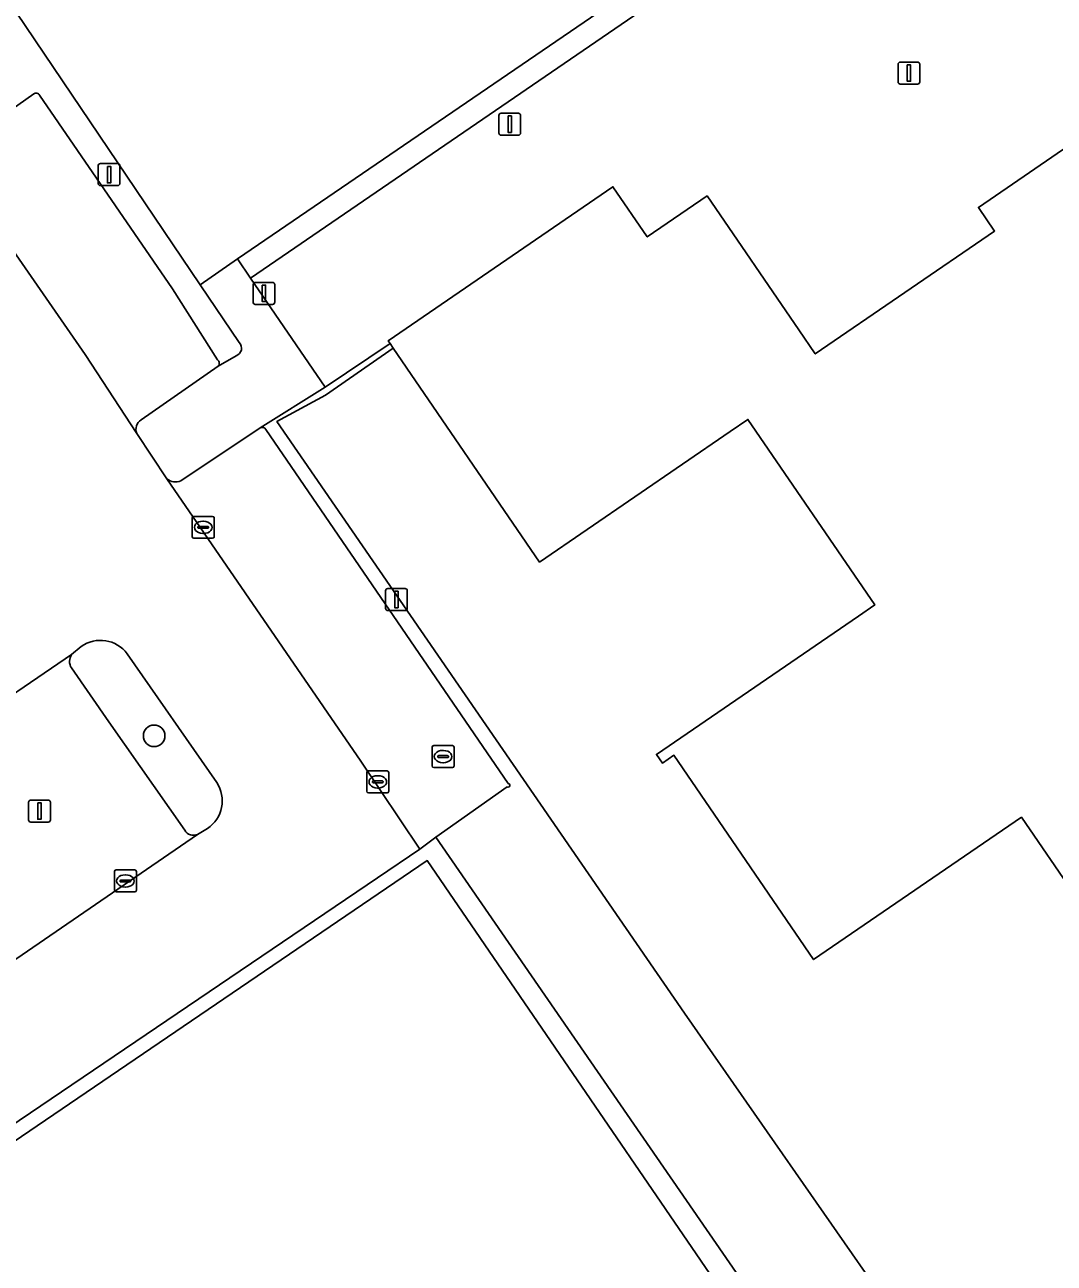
# Model space of a CAD drawing. Extents: x 157445 to 158888, y 383061 to 384688.
# Drawn here: x 158264.4 to 158311.3, y 383663.1 to 383719.4 of the extents above; entities that cross this region are included whole.
import ezdxf

# ---------------------------------------------------------------- set-up
doc = ezdxf.new("R2010")
doc.units = 0
for name, color, linetype in [('IMGEO_Boom', 7, 'Continuous'), ('IMGEO_Erf', 7, 'Continuous'), ('IMGEO_Groenvoorziening', 7, 'Continuous'), ('IMGEO_Hek', 7, 'Continuous'), ('IMGEO_Kolk', 7, 'Continuous'), ('IMGEO_Lichtmast', 7, 'Continuous'), ('IMGEO_Pand', 7, 'Continuous'), ('IMGEO_Parkeervlak_open', 7, 'Continuous'), ('IMGEO_Rijbaan_lokaal_gesloten', 7, 'Continuous'), ('IMGEO_Rioolput', 7, 'Continuous'), ('IMGEO_Verkeerseiland_open', 7, 'Continuous'), ('IMGEO_Voetpad_open', 7, 'Continuous')]:
    doc.layers.add(name, color=color, linetype=linetype)

msp = doc.modelspace()

# ---------------------------------------------------------------- linework, layer by layer
at = {"layer": 'IMGEO_Boom'}
msp.add_circle((158270.303, 383687.077), 0.489, dxfattribs=at)
at = {"layer": 'IMGEO_Erf'}
for points in [[(158319.563, 383738.628), (158274.689, 383707.918), (158278.098, 383702.944), (158275.137, 383701.099)], [(158312.269, 383679.756), (158309.797, 383683.369), (158300.335, 383676.894), (158293.974, 383686.189), (158293.452, 383685.833), (158293.178, 383686.234), (158302.375, 383692.528), (158303.12, 383693.038), (158297.343, 383701.481), (158296.532, 383700.926), (158287.856, 383694.989), (158281.192, 383704.728), (158281.053, 383704.931), (158280.962, 383705.064), (158291.198, 383712.069), (158292.759, 383709.787), (158295.485, 383711.653), (158299.656, 383705.557), (158300.406, 383704.461), (158308.578, 383710.053), (158307.842, 383711.129), (158312.734, 383714.476)], [(158275.391, 383701.02), (158286.42, 383684.902)], [(158286.373, 383684.752), (158283.135, 383682.466), (158301.902, 383655.259)]]:
    msp.add_lwpolyline(points, dxfattribs=at)
for centre, radius, start, end in [((158275.222, 383700.925), 0.194, 29.4521, 115.9941), ((158286.419, 383684.82), 0.082, 236.0706, 89.1343)]:
    msp.add_arc(centre, radius, start, end, dxfattribs=at)
at = {"layer": 'IMGEO_Groenvoorziening'}
for points in [[(158274.181, 383704.979), (158272.403, 383707.609), (158263.183, 383721.249), (158262.806, 383721.806), (158262.596, 383721.878), (158262.44, 383721.901)], [(158261.643, 383714.05), (158264.821, 383716.298)], [(158265.08, 383716.236), (158271.139, 383707.418), (158273.193, 383704.189)], [(158273.214, 383703.903), (158274.032, 383704.379)], [(158266.978, 383691.136), (158266.541, 383690.777)], [(158273.153, 383684.955), (158269.079, 383690.807)], [(158266.535, 383690.167), (158268.241, 383687.715), (158271.693, 383682.779)], [(158272.283, 383682.591), (158272.728, 383682.858)]]:
    msp.add_lwpolyline(points, dxfattribs=at)
for centre, radius, start, end in [((158264.929, 383716.177), 0.162, 21.4595, 131.6159), ((158273.924, 383704.724), 0.362, 287.4277, 44.6797), ((158273.081, 383704.037), 0.189, 314.6791, 53.7198), ((158267.863, 383689.915), 1.508, 36.2718, 125.9286), ((158267.026, 383690.467), 0.575, 147.4193, 211.4536), ((158271.887, 383684.12), 1.516, 303.6664, 33.4197), ((158272.091, 383683.008), 0.459, 209.8822, 294.7695)]:
    msp.add_arc(centre, radius, start, end, dxfattribs=at)
at = {"layer": 'IMGEO_Hek'}
for points in [[(158281.192, 383704.728), (158278.101, 383702.589), (158275.89, 383701.379), (158294.448, 383674.456), (158307.144, 383656.25), (158303.112, 383653.504)], [(158281.053, 383704.931), (158278.098, 383702.944)]]:
    msp.add_lwpolyline(points, dxfattribs=at)
at = {"layer": 'IMGEO_Kolk'}
for p, q in [((158272.036, 383696.142), (158272.036, 383696.994)), ((158272.111, 383697.068), (158272.963, 383697.068)), ((158272.524, 383696.848), (158272.549, 383696.848)), ((158273.037, 383696.994), (158273.037, 383696.142)), ((158272.295, 383696.562), (158272.295, 383696.574)), ((158272.733, 383696.525), (158272.335, 383696.525)), ((158272.338, 383696.611), (158272.736, 383696.611)), ((158272.547, 383696.288), (158272.522, 383696.288)), ((158272.779, 383696.574), (158272.779, 383696.562)), ((158272.963, 383696.068), (158272.111, 383696.068)), ((158279.988, 383684.554), (158279.988, 383685.406)), ((158280.063, 383685.48), (158280.915, 383685.48)), ((158280.989, 383685.406), (158280.989, 383684.554)), ((158280.247, 383684.974), (158280.247, 383684.986)), ((158280.685, 383684.937), (158280.287, 383684.937)), ((158280.29, 383685.023), (158280.688, 383685.023)), ((158280.476, 383685.26), (158280.501, 383685.26)), ((158280.731, 383684.986), (158280.731, 383684.974)), ((158280.915, 383684.48), (158280.063, 383684.48)), ((158280.499, 383684.7), (158280.474, 383684.7)), ((158268.491, 383680.044), (158268.491, 383680.896)), ((158268.566, 383680.97), (158269.418, 383680.97)), ((158269.492, 383680.896), (158269.492, 383680.044)), ((158268.75, 383680.464), (158268.75, 383680.476)), ((158269.188, 383680.427), (158268.79, 383680.427)), ((158268.793, 383680.513), (158269.191, 383680.513)), ((158268.979, 383680.75), (158269.004, 383680.75)), ((158269.234, 383680.476), (158269.234, 383680.464)), ((158269.418, 383679.97), (158268.566, 383679.97)), ((158269.002, 383680.19), (158268.977, 383680.19))]:
    msp.add_line(p, q, dxfattribs=at)
for points in [[(158272.036, 383696.142), (158272.036, 383696.994)], [(158272.111, 383697.068), (158272.963, 383697.068)], [(158273.037, 383696.994), (158273.037, 383696.142)], [(158272.963, 383696.068), (158272.111, 383696.068)], [(158279.988, 383684.554), (158279.988, 383685.406)], [(158280.063, 383685.48), (158280.915, 383685.48)], [(158280.989, 383685.406), (158280.989, 383684.554)], [(158280.915, 383684.48), (158280.063, 383684.48)], [(158268.491, 383680.044), (158268.491, 383680.896)], [(158268.566, 383680.97), (158269.418, 383680.97)], [(158269.492, 383680.896), (158269.492, 383680.044)], [(158269.418, 383679.97), (158268.566, 383679.97)]]:
    msp.add_lwpolyline(points, dxfattribs=at)
for centre, radius, start, end in [((158272.113, 383696.992), 0.0765, 91.552, 178.448), ((158272.113, 383696.992), 0.0765, 91.552, 178.448), ((158272.961, 383696.992), 0.0765, 1.552, 88.448), ((158272.961, 383696.992), 0.0765, 1.552, 88.448), ((158272.113, 383696.144), 0.0765, 181.552, 268.448), ((158272.113, 383696.144), 0.0765, 181.552, 268.448), ((158272.335, 383696.571), 0.0403, 85.8775, 175.7526), ((158272.332, 383696.561), 0.0366, 178.938, 274.7102), ((158272.736, 383696.568), 0.043, 264.8664, 352.4533), ((158272.74, 383696.573), 0.0386, 1.7309, 96.639), ((158272.961, 383696.144), 0.0765, 271.552, 358.448), ((158272.961, 383696.144), 0.0765, 271.552, 358.448), ((158280.065, 383685.404), 0.0765, 91.552, 178.448), ((158280.065, 383685.404), 0.0765, 91.552, 178.448), ((158280.913, 383685.404), 0.0765, 1.552, 88.448), ((158280.913, 383685.404), 0.0765, 1.552, 88.448), ((158280.287, 383684.983), 0.0403, 85.8775, 175.7526), ((158280.284, 383684.973), 0.0366, 178.938, 274.7102), ((158280.688, 383684.98), 0.043, 264.8664, 352.4533), ((158280.692, 383684.985), 0.0386, 1.7309, 96.639), ((158280.065, 383684.556), 0.0765, 181.552, 268.448), ((158280.065, 383684.556), 0.0765, 181.552, 268.448), ((158280.913, 383684.556), 0.0765, 271.552, 358.448), ((158280.913, 383684.556), 0.0765, 271.552, 358.448), ((158268.568, 383680.894), 0.0765, 91.552, 178.448), ((158268.568, 383680.894), 0.0765, 91.552, 178.448), ((158269.416, 383680.894), 0.0765, 1.552, 88.448), ((158269.416, 383680.894), 0.0765, 1.552, 88.448), ((158268.79, 383680.473), 0.0403, 85.8775, 175.7526), ((158268.787, 383680.463), 0.0366, 178.938, 274.7102), ((158269.191, 383680.47), 0.043, 264.8664, 352.4533), ((158269.195, 383680.475), 0.0386, 1.7309, 96.639), ((158268.568, 383680.046), 0.0765, 181.552, 268.448), ((158268.568, 383680.046), 0.0765, 181.552, 268.448), ((158269.416, 383680.046), 0.0765, 271.552, 358.448), ((158269.416, 383680.046), 0.0765, 271.552, 358.448)]:
    msp.add_arc(centre, radius, start, end, dxfattribs=at)
for centre, major_axis, ratio, start_param, end_param in [((158272.523, 383696.568), (-0.387, 0.002), 0.722429, 4.712389, 7.853982), ((158272.548, 383696.568), (-0.39, 0.002), 0.717154, 1.570796, 4.712389), ((158280.475, 383684.98), (-0.387, 0.002), 0.722429, 4.712389, 7.853982), ((158280.5, 383684.98), (-0.39, 0.002), 0.717154, 1.570796, 4.712389), ((158268.978, 383680.47), (-0.387, 0.002), 0.722429, 4.712389, 7.853982), ((158269.003, 383680.47), (-0.39, 0.002), 0.717154, 1.570796, 4.712389)]:
    msp.add_ellipse(centre, major_axis=major_axis, ratio=ratio, start_param=start_param, end_param=end_param, dxfattribs=at)
at = {"layer": 'IMGEO_Lichtmast'}
for p, q in [((158304.18, 383716.846), (158304.18, 383717.646)), ((158304.18, 383717.646), (158304.18, 383716.846)), ((158304.28, 383717.746), (158305.07, 383717.746)), ((158305.07, 383717.746), (158304.28, 383717.746)), ((158305.17, 383717.646), (158305.17, 383716.846)), ((158305.17, 383716.846), (158305.17, 383717.646)), ((158305.07, 383716.746), (158304.28, 383716.746)), ((158304.28, 383716.746), (158305.07, 383716.746)), ((158286.001, 383714.518), (158286.001, 383715.318)), ((158286.001, 383715.318), (158286.001, 383714.518)), ((158286.101, 383715.418), (158286.891, 383715.418)), ((158286.891, 383715.418), (158286.101, 383715.418)), ((158286.991, 383715.318), (158286.991, 383714.518)), ((158286.991, 383714.518), (158286.991, 383715.318)), ((158286.891, 383714.418), (158286.101, 383714.418)), ((158286.101, 383714.418), (158286.891, 383714.418)), ((158267.753, 383712.223), (158267.753, 383713.023)), ((158267.753, 383713.023), (158267.753, 383712.223)), ((158267.853, 383713.123), (158268.643, 383713.123)), ((158268.643, 383713.123), (158267.853, 383713.123)), ((158268.743, 383713.023), (158268.743, 383712.223)), ((158268.743, 383712.223), (158268.743, 383713.023)), ((158268.643, 383712.123), (158267.853, 383712.123)), ((158267.853, 383712.123), (158268.643, 383712.123)), ((158274.806, 383706.819), (158274.806, 383707.619)), ((158274.806, 383707.619), (158274.806, 383706.819)), ((158274.906, 383707.719), (158275.696, 383707.719)), ((158275.696, 383707.719), (158274.906, 383707.719)), ((158275.796, 383707.619), (158275.796, 383706.819)), ((158275.796, 383706.819), (158275.796, 383707.619)), ((158275.696, 383706.719), (158274.906, 383706.719)), ((158274.906, 383706.719), (158275.696, 383706.719)), ((158280.842, 383692.881), (158280.842, 383693.681)), ((158280.842, 383693.681), (158280.842, 383692.881)), ((158280.942, 383693.781), (158281.732, 383693.781)), ((158281.732, 383693.781), (158280.942, 383693.781)), ((158281.832, 383693.681), (158281.832, 383692.881)), ((158281.832, 383692.881), (158281.832, 383693.681)), ((158281.732, 383692.781), (158280.942, 383692.781)), ((158280.942, 383692.781), (158281.732, 383692.781)), ((158264.586, 383683.253), (158264.586, 383684.053)), ((158264.586, 383684.053), (158264.586, 383683.253)), ((158264.686, 383684.153), (158265.476, 383684.153)), ((158265.476, 383684.153), (158264.686, 383684.153)), ((158265.576, 383684.053), (158265.576, 383683.253)), ((158265.576, 383683.253), (158265.576, 383684.053)), ((158265.476, 383683.153), (158264.686, 383683.153)), ((158264.686, 383683.153), (158265.476, 383683.153))]:
    msp.add_line(p, q, dxfattribs=at)
for points in [[(158304.6, 383717.621), (158304.75, 383717.621), (158304.75, 383716.871), (158304.6, 383716.871), (158304.6, 383717.621)], [(158286.421, 383715.293), (158286.571, 383715.293), (158286.571, 383714.543), (158286.421, 383714.543), (158286.421, 383715.293)], [(158268.173, 383712.998), (158268.323, 383712.998), (158268.323, 383712.248), (158268.173, 383712.248), (158268.173, 383712.998)], [(158275.226, 383707.594), (158275.376, 383707.594), (158275.376, 383706.844), (158275.226, 383706.844), (158275.226, 383707.594)], [(158281.262, 383693.656), (158281.412, 383693.656), (158281.412, 383692.906), (158281.262, 383692.906), (158281.262, 383693.656)], [(158265.006, 383684.028), (158265.156, 383684.028), (158265.156, 383683.278), (158265.006, 383683.278), (158265.006, 383684.028)]]:
    msp.add_lwpolyline(points, dxfattribs=at)
for centre, start, end in [((158304.28, 383717.646), 90, 180), ((158304.28, 383717.646), 90, 180), ((158305.07, 383717.646), 0, 90), ((158305.07, 383717.646), 360, 90), ((158304.28, 383716.846), 180, 270), ((158304.28, 383716.846), 180, 270), ((158305.07, 383716.846), 270, 0), ((158305.07, 383716.846), 270, 0), ((158286.101, 383715.318), 90, 180), ((158286.101, 383715.318), 90, 180), ((158286.891, 383715.318), 0, 90), ((158286.891, 383715.318), 360, 90), ((158286.101, 383714.518), 180, 270), ((158286.101, 383714.518), 180, 270), ((158286.891, 383714.518), 270, 0), ((158286.891, 383714.518), 270, 0), ((158267.853, 383713.023), 90, 180), ((158267.853, 383713.023), 90, 180), ((158268.643, 383713.023), 0, 90), ((158268.643, 383713.023), 360, 90), ((158267.853, 383712.223), 180, 270), ((158267.853, 383712.223), 180, 270), ((158268.643, 383712.223), 270, 0), ((158268.643, 383712.223), 270, 0), ((158274.906, 383707.619), 90, 180), ((158274.906, 383707.619), 90, 180), ((158275.696, 383707.619), 0, 90), ((158275.696, 383707.619), 360, 90), ((158274.906, 383706.819), 180, 270), ((158274.906, 383706.819), 180, 270), ((158275.696, 383706.819), 270, 0), ((158275.696, 383706.819), 270, 0), ((158280.942, 383693.681), 90, 180), ((158280.942, 383693.681), 90, 180), ((158281.732, 383693.681), 0, 90), ((158281.732, 383693.681), 360, 90), ((158280.942, 383692.881), 180, 270), ((158280.942, 383692.881), 180, 270), ((158281.732, 383692.881), 270, 0), ((158281.732, 383692.881), 270, 0), ((158264.686, 383684.053), 90, 180), ((158264.686, 383684.053), 90, 180), ((158265.476, 383684.053), 0, 90), ((158265.476, 383684.053), 360, 90), ((158264.686, 383683.253), 180, 270), ((158264.686, 383683.253), 180, 270), ((158265.476, 383683.253), 270, 0), ((158265.476, 383683.253), 270, 0)]:
    msp.add_arc(centre, 0.1, start, end, dxfattribs=at)
at = {"layer": 'IMGEO_Pand'}
msp.add_lwpolyline([(158312.734, 383714.476), (158307.842, 383711.129), (158308.578, 383710.053), (158300.406, 383704.461), (158299.656, 383705.557), (158295.485, 383711.653), (158292.759, 383709.787), (158291.198, 383712.069), (158280.962, 383705.064), (158281.053, 383704.931), (158281.192, 383704.728), (158287.856, 383694.989), (158296.532, 383700.926), (158297.343, 383701.481), (158303.12, 383693.038), (158302.375, 383692.528), (158293.178, 383686.234), (158293.452, 383685.833), (158293.974, 383686.189), (158300.335, 383676.894), (158309.797, 383683.369), (158312.269, 383679.756)], dxfattribs=at)
msp.add_lwpolyline([(158301.474, 383654), (158301.024, 383654.658), (158282.738, 383681.399), (158248.333, 383658.017), (158251.191, 383653.826), (158248.525, 383652.008), (158247.781, 383653.099), (158245.595, 383651.608), (158243.176, 383649.959), (158256.289, 383630.536), (158259.719, 383625.262), (158297.608, 383651.339)], close=True, dxfattribs=at)
at = {"layer": 'IMGEO_Parkeervlak_open'}
msp.add_lwpolyline([(158301.094, 383734.058), (158304.262, 383729.417), (158318.912, 383739.463), (158311.696, 383750), (158309.812, 383752.752), (158295.206, 383742.73), (158297.657, 383739.109), (158294.925, 383737.259), (158292.253, 383741.181), (158283.359, 383735.114), (158282.098, 383734.254), (158281.649, 383734.911), (158281.45, 383734.775), (158276.313, 383731.261), (158276.755, 383730.605), (158275.456, 383729.709), (158263.183, 383721.249), (158272.403, 383707.609), (158274.095, 383708.785), (158301.564, 383727.539), (158298.373, 383732.165)], close=True, dxfattribs=at)
for points in [[(158264.821, 383716.298), (158261.643, 383714.05)], [(158273.193, 383704.189), (158271.139, 383707.418), (158265.08, 383716.236)], [(158260.187, 383714.353), (158260.828, 383713.56), (158267.169, 383704.441), (158269.511, 383700.844)], [(158269.707, 383701.462), (158273.214, 383703.903)], [(158275.137, 383701.099), (158271.519, 383698.683)], [(158286.42, 383684.902), (158275.391, 383701.02)], [(158270.886, 383698.77), (158279.712, 383685.929), (158282.405, 383681.916), (158283.135, 383682.466), (158286.373, 383684.752)], [(158266.541, 383690.777), (158251.722, 383680.67), (158239.027, 383672.057)], [(158268.241, 383687.715), (158266.535, 383690.167)], [(158271.693, 383682.779), (158268.241, 383687.715)], [(158244.73, 383663.781), (158258.334, 383673.028), (158272.283, 383682.591)]]:
    msp.add_lwpolyline(points, dxfattribs=at)
for centre, radius, start, end in [((158264.929, 383716.177), 0.162, 21.4595, 131.6159), ((158273.081, 383704.037), 0.189, 314.6791, 53.7198), ((158269.992, 383701.032), 0.516, 123.4857, 201.3212), ((158275.222, 383700.925), 0.194, 29.4521, 115.9941), ((158271.28, 383699.293), 0.655, 232.9801, 291.3684), ((158267.026, 383690.467), 0.575, 147.4193, 211.4536), ((158286.419, 383684.82), 0.082, 236.0706, 89.1343), ((158272.091, 383683.008), 0.459, 209.8822, 294.7695)]:
    msp.add_arc(centre, radius, start, end, dxfattribs=at)
at = {"layer": 'IMGEO_Rijbaan_lokaal_gesloten'}
for points in [[(158248.432, 383658.827), (158260.795, 383667.305), (158280.477, 383680.616), (158282.405, 383681.916), (158279.712, 383685.929), (158270.886, 383698.77), (158269.511, 383700.844), (158267.169, 383704.441), (158260.828, 383713.56), (158249.058, 383705.721), (158247.517, 383704.657), (158237.394, 383697.67), (158236.406, 383696.908), (158229.862, 383692.499), (158229.006, 383692.012), (158219.795, 383685.835), (158225.074, 383678.3), (158228.6, 383673.256), (158229.483, 383672.025), (158231.887, 383668.297), (158239.231, 383657.571)], [(158251.722, 383680.67), (158266.541, 383690.777), (158266.978, 383691.136)], [(158269.079, 383690.807), (158273.153, 383684.955)], [(158272.728, 383682.858), (158272.283, 383682.591), (158258.334, 383673.028), (158244.73, 383663.781), (158244.309, 383663.467)]]:
    msp.add_lwpolyline(points, dxfattribs=at)
for centre, radius, start, end in [((158267.863, 383689.915), 1.508, 36.2718, 125.9286), ((158271.887, 383684.12), 1.516, 303.6664, 33.4197)]:
    msp.add_arc(centre, radius, start, end, dxfattribs=at)
at = {"layer": 'IMGEO_Rioolput'}
for p, q in [((158282.962, 383685.705), (158282.962, 383686.557)), ((158283.037, 383686.631), (158283.889, 383686.631)), ((158283.963, 383686.557), (158283.963, 383685.705)), ((158283.221, 383686.125), (158283.221, 383686.137)), ((158283.659, 383686.088), (158283.261, 383686.088)), ((158283.264, 383686.174), (158283.662, 383686.174)), ((158283.45, 383686.411), (158283.475, 383686.411)), ((158283.705, 383686.137), (158283.705, 383686.125)), ((158283.889, 383685.631), (158283.037, 383685.631)), ((158283.473, 383685.851), (158283.448, 383685.851))]:
    msp.add_line(p, q, dxfattribs=at)
for points in [[(158282.962, 383685.705), (158282.962, 383686.557)], [(158283.037, 383686.631), (158283.889, 383686.631)], [(158283.963, 383686.557), (158283.963, 383685.705)], [(158283.889, 383685.631), (158283.037, 383685.631)]]:
    msp.add_lwpolyline(points, dxfattribs=at)
for centre, radius, start, end in [((158283.039, 383686.555), 0.0765, 91.552, 178.448), ((158283.039, 383686.555), 0.0765, 91.552, 178.448), ((158283.887, 383686.555), 0.0765, 1.552, 88.448), ((158283.887, 383686.555), 0.0765, 1.552, 88.448), ((158283.261, 383686.134), 0.0403, 85.8775, 175.7526), ((158283.258, 383686.124), 0.0366, 178.938, 274.7102), ((158283.662, 383686.131), 0.043, 264.8664, 352.4533), ((158283.666, 383686.136), 0.0386, 1.7309, 96.639), ((158283.039, 383685.707), 0.0765, 181.552, 268.448), ((158283.039, 383685.707), 0.0765, 181.552, 268.448), ((158283.887, 383685.707), 0.0765, 271.552, 358.448), ((158283.887, 383685.707), 0.0765, 271.552, 358.448)]:
    msp.add_arc(centre, radius, start, end, dxfattribs=at)
for centre, major_axis, ratio, start_param, end_param in [((158283.449, 383686.131), (-0.387, 0.002), 0.722429, 4.712389, 7.853982), ((158283.474, 383686.131), (-0.39, 0.002), 0.717154, 1.570796, 4.712389)]:
    msp.add_ellipse(centre, major_axis=major_axis, ratio=ratio, start_param=start_param, end_param=end_param, dxfattribs=at)
at = {"layer": 'IMGEO_Verkeerseiland_open'}
msp.add_lwpolyline([(158274.689, 383707.918), (158319.563, 383738.628), (158318.912, 383739.463), (158304.262, 383729.417), (158301.094, 383734.058), (158298.373, 383732.165), (158301.564, 383727.539), (158274.095, 383708.785)], close=True, dxfattribs=at)
at = {"layer": 'IMGEO_Voetpad_open'}
for points in [[(158278.098, 383702.944), (158274.689, 383707.918), (158274.095, 383708.785), (158272.403, 383707.609), (158274.181, 383704.979)], [(158274.032, 383704.379), (158273.214, 383703.903), (158269.707, 383701.462)], [(158271.519, 383698.683), (158275.137, 383701.099), (158278.098, 383702.944)], [(158269.511, 383700.844), (158270.886, 383698.77)], [(158282.738, 383681.399), (158301.024, 383654.658), (158301.902, 383655.259), (158283.135, 383682.466), (158282.405, 383681.916), (158280.477, 383680.616), (158260.795, 383667.305), (158248.432, 383658.827), (158248.368, 383658.778)], [(158248.333, 383658.017), (158282.738, 383681.399)]]:
    msp.add_lwpolyline(points, dxfattribs=at)
for centre, radius, start, end in [((158273.924, 383704.724), 0.362, 287.4277, 44.6797), ((158269.992, 383701.032), 0.516, 123.4857, 201.3212), ((158271.28, 383699.293), 0.655, 232.9801, 291.3684)]:
    msp.add_arc(centre, radius, start, end, dxfattribs=at)

doc.saveas('drawing.dxf')
